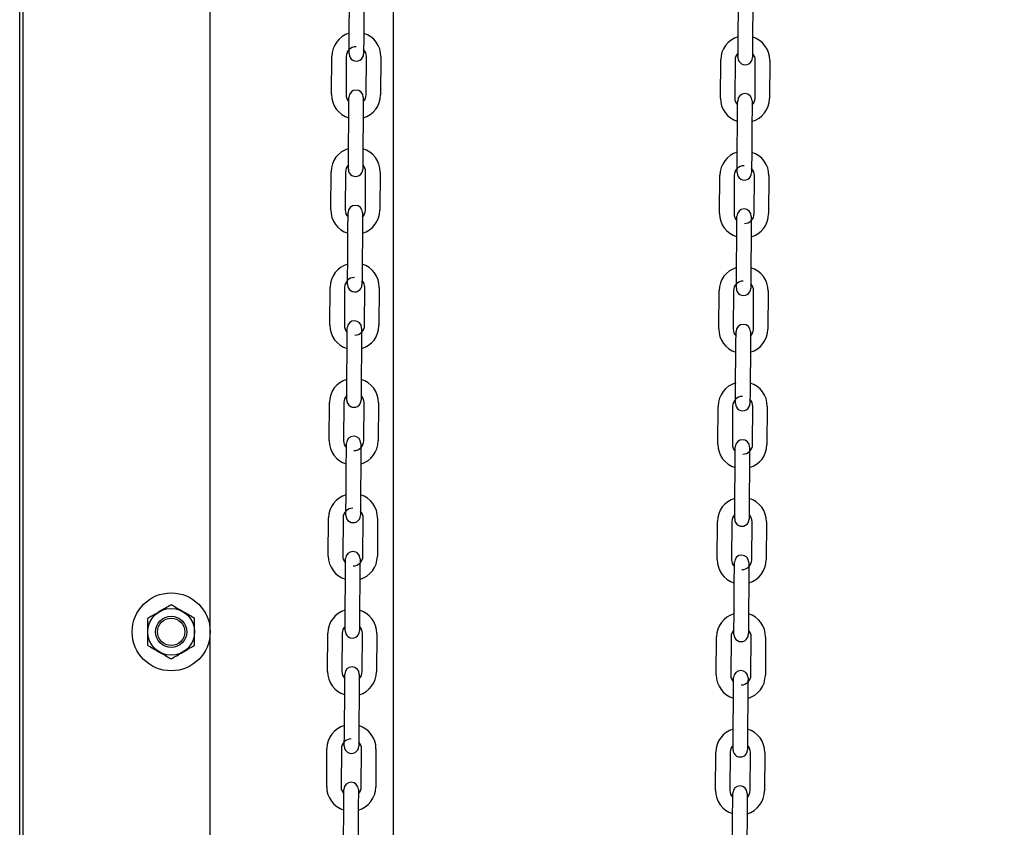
# Model space of a CAD drawing. Header units: inches. Extents: x 170 to 312, y 215 to 248.
# Tile 401 of 656: x 259.233 to 259.77, y 242.827 to 243.268. Entities that reach past the tile are written whole.
import ezdxf

# ---------------------------------------------------------------- set-up
doc = ezdxf.new("R2010")
doc.units = ezdxf.units.IN
doc.header["$LTSCALE"] = 0.25
doc.header["$MEASUREMENT"] = 0
doc.layers.add('ANNOTATIONS', color=1, linetype='Continuous')
doc.layers.add('MOTOR RH', color=7, linetype='Continuous')
doc.styles.add('ARIAL', font='arial.ttf', dxfattribs={"height": 0.09375})
doc.dimstyles.new('STANDARD$0', dxfattribs={"dimtxt": 0.09375, "dimasz": 0.09375, "dimexe": 0.03125, "dimexo": 0.046875, "dimgap": 0.09, "dimtad": 0, "dimtih": 1, "dimtoh": 1, "dimdec": 4, "dimzin": 0, "dimdsep": 46, "dimtxsty": 'ARIAL', "dimcen": 0.09, "dimadec": 0, "dimazin": 0, "dimtfac": 1, "dimtdec": 4, "dimtofl": 0, "dimtmove": 0, "dimatfit": 1, "dimfxl": 1, "dimtolj": 1, "dimtzin": 0, "dimarcsym": 0})

# ---------------------------------------------------------------- blocks, each defined once
blk = doc.blocks.new('*D53')
at = {"layer": 'ANNOTATIONS', "color": 0, "lineweight": -2, "transparency": 16777216}
for p, q in [((259.2795739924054, 244.1250466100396), (261.1255365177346, 244.1250466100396)), ((261.0942865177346, 244.0312966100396), (261.0942865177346, 242.3316655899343)), ((261.0942865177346, 240.1971744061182), (261.0942865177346, 241.8968054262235)), ((260.3637614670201, 240.1034244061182), (261.1255365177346, 240.1034244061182))]:
    blk.add_line(p, q, dxfattribs=at)
at = {"layer": 'ANNOTATIONS', "color": 0, "transparency": 16777216}
for points in [[(261.0786615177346, 244.0312966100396), (261.1099115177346, 244.0312966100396), (261.0942865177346, 244.1250466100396)], [(261.0786615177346, 240.1971744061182), (261.1099115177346, 240.1971744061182), (261.0942865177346, 240.1034244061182)]]:
    blk.add_solid(points, dxfattribs=at)
at = {"layer": 'defpoints', "color": 0, "transparency": 16777216}
for p in [(259.2326989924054, 244.1250466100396), (260.3168864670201, 240.1034244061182), (261.0942865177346, 240.1034244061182)]:
    blk.add_point(p, dxfattribs=at)
at = {"layer": 'ANNOTATIONS', "color": 0, "transparency": 16777216, "insert": (261.0942865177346, 242.1142355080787), "char_height": 0.09375, "attachment_point": 5, "style": 'ARIAL'}
blk.add_mtext('\\A1;OPENING\\PHEIGHT', dxfattribs=at)
blk = doc.blocks.new('*D54')
at = {"layer": 'ANNOTATIONS', "color": 0, "lineweight": -2, "transparency": 16777216}
for p, q in [((259.2795739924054, 244.9610302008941), (261.7805251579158, 244.9610302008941)), ((261.7492751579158, 244.8672802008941), (261.7492751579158, 242.7496573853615)), ((261.7492751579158, 240.1971744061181), (261.7492751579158, 242.3147972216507)), ((261.2841056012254, 240.1034244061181), (261.7805251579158, 240.1034244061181))]:
    blk.add_line(p, q, dxfattribs=at)
at = {"layer": 'ANNOTATIONS', "color": 0, "transparency": 16777216}
for points in [[(261.7336501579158, 244.8672802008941), (261.7649001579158, 244.8672802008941), (261.7492751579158, 244.9610302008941)], [(261.7336501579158, 240.1971744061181), (261.7649001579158, 240.1971744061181), (261.7492751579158, 240.1034244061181)]]:
    blk.add_solid(points, dxfattribs=at)
at = {"layer": 'defpoints', "color": 0, "transparency": 16777216}
for p in [(259.2326989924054, 244.9610302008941), (261.2372306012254, 240.1034244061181), (261.7492751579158, 240.1034244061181)]:
    blk.add_point(p, dxfattribs=at)
at = {"layer": 'ANNOTATIONS', "color": 0, "transparency": 16777216, "insert": (261.7492751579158, 242.532227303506), "char_height": 0.09375, "attachment_point": 5, "style": 'ARIAL'}
blk.add_mtext('\\A1;TOTAL\\PHEIGHT', dxfattribs=at)

msp = doc.modelspace()

# ---------------------------------------------------------------- linework, layer by layer
at = {"layer": 'MOTOR RH'}
for p, q in [((259.2326989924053, 240.1034244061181), (259.2326989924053, 245.6017793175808)), ((259.2345248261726, 240.1060974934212), (259.2345248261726, 244.9133880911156)), ((259.3367170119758, 240.1060974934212), (259.3367170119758, 244.9133880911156)), ((259.4367802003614, 240.1060974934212), (259.4367802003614, 244.2959772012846)), ((259.4127212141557, 243.2582626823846), (259.4128692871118, 243.2791280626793)), ((259.4207430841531, 243.2790722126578), (259.42059504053, 243.2582068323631)), ((259.6250707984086, 243.2562947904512), (259.6252188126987, 243.2771606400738)), ((259.6330926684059, 243.2771047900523), (259.6329445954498, 243.2562389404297)), ((259.4030491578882, 243.226834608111), (259.4031972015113, 243.2476999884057)), ((259.4110710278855, 243.2476441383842), (259.4109229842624, 243.2267787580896)), ((259.4219463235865, 243.2267003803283), (259.4220943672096, 243.247565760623)), ((259.4299681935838, 243.2475099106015), (259.4298201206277, 243.2266445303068)), ((259.615398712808, 243.2248667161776), (259.6155467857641, 243.2457320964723)), ((259.6234205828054, 243.2456762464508), (259.6232725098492, 243.2248108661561)), ((259.6342958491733, 243.2247324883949), (259.6344439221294, 243.2455983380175)), ((259.6423177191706, 243.245542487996), (259.6421697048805, 243.2246766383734)), ((259.4122751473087, 243.1952643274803), (259.4124231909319, 243.216129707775)), ((259.4202970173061, 243.2160738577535), (259.420148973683, 243.1952084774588)), ((259.6246247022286, 243.1932964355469), (259.6247727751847, 243.2141618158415)), ((259.6326465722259, 243.2141059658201), (259.6324984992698, 243.1932405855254)), ((259.4026030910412, 243.1638357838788), (259.4027511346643, 243.1847016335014)), ((259.4106249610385, 243.1846457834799), (259.4104768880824, 243.1637799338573)), ((259.4215002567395, 243.163702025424), (259.4216483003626, 243.1845674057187)), ((259.4295220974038, 243.1845115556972), (259.4293740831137, 243.1636461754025)), ((259.614952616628, 243.1618683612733), (259.6151006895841, 243.182733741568)), ((259.6229744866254, 243.1826778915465), (259.6228264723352, 243.1618125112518)), ((259.6338498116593, 243.1617341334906), (259.6339978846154, 243.1825995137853)), ((259.6418716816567, 243.1825436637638), (259.6417236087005, 243.1616782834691)), ((259.4118290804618, 243.132265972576), (259.4119771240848, 243.1531313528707)), ((259.4198509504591, 243.1530755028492), (259.419702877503, 243.1322101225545)), ((259.6241786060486, 243.1302980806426), (259.6243266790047, 243.1511634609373)), ((259.6322004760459, 243.1511076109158), (259.6320524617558, 243.1302422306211)), ((259.4021570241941, 243.1008374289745), (259.4023050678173, 243.1217032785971)), ((259.4101788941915, 243.1216474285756), (259.4100308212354, 243.100781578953)), ((259.4117634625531, 243.123020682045), (259.4117635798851, 243.1230375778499)), ((259.4210541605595, 243.1007036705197), (259.4212022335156, 243.1215690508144)), ((259.4290760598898, 243.1215132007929), (259.4289279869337, 243.1006478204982)), ((259.614506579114, 243.098870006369), (259.6146545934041, 243.1197353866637)), ((259.6225284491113, 243.1196795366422), (259.6223803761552, 243.0988136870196)), ((259.6334037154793, 243.0987357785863), (259.6335517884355, 243.119601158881)), ((259.6414255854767, 243.1195453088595), (259.6412775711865, 243.0986799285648)), ((259.4113830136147, 243.0692671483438), (259.4115310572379, 243.0901329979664)), ((259.4194048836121, 243.0900771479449), (259.419256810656, 243.0692112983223)), ((259.6237325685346, 243.0672997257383), (259.6238806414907, 243.088165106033)), ((259.6317544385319, 243.0881092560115), (259.6316063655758, 243.0672438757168)), ((259.4017109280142, 243.0378390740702), (259.4018590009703, 243.0587049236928)), ((259.4097328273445, 243.0586490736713), (259.4095847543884, 243.0377832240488)), ((259.4206080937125, 243.0377048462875), (259.4207561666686, 243.0585706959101)), ((259.4286299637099, 243.0585148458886), (259.4284818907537, 243.037648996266)), ((259.614060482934, 243.0358711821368), (259.6142085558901, 243.0567370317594)), ((259.6220823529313, 243.0566811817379), (259.6219343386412, 243.0358153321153)), ((259.6236669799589, 243.0580544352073), (259.6236670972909, 243.0580713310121)), ((259.6329576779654, 243.035737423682), (259.6331056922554, 243.0566028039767)), ((259.6409795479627, 243.0565469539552), (259.6408314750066, 243.0356815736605)), ((259.4109369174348, 243.0062687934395), (259.4110849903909, 243.0271346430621)), ((259.4189588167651, 243.0270787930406), (259.418810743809, 243.006212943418)), ((259.6232864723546, 243.004301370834), (259.6234345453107, 243.0251667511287)), ((259.6313083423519, 243.0251109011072), (259.6311603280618, 243.0042455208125)), ((259.4012648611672, 242.9748407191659), (259.4014129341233, 242.9957065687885)), ((259.4092867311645, 242.9956502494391), (259.4091386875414, 242.9747848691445)), ((259.4201620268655, 242.9747064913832), (259.4203100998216, 242.9955723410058)), ((259.4281839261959, 242.9955164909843), (259.4280358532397, 242.9746506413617)), ((259.61361444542, 242.9728728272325), (259.6137624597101, 242.9937386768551)), ((259.6216363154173, 242.9936828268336), (259.6214882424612, 242.972816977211)), ((259.6325115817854, 242.9727390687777), (259.6326596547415, 242.9936044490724)), ((259.6405334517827, 242.9935485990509), (259.6403853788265, 242.9726827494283)), ((259.4104908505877, 242.9432704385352), (259.4106389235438, 242.9641362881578)), ((259.4185127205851, 242.9640804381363), (259.418364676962, 242.9432145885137)), ((259.6228404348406, 242.9413025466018), (259.6229884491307, 242.9621683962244)), ((259.6308623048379, 242.9621125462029), (259.6307142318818, 242.9412466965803)), ((259.4008187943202, 242.9118423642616), (259.4009668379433, 242.9327077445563)), ((259.4088406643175, 242.9326518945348), (259.4086926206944, 242.9117865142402)), ((259.4197159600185, 242.9117081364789), (259.4198640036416, 242.9325739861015)), ((259.4277378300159, 242.93251813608), (259.4275897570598, 242.9116522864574)), ((259.61316834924, 242.9098744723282), (259.6133164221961, 242.9307403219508)), ((259.6211902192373, 242.9306844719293), (259.6210421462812, 242.9098186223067)), ((259.6320654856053, 242.9097402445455), (259.6322135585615, 242.9306060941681)), ((259.6400873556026, 242.9305502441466), (259.6399393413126, 242.909684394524)), ((259.4100447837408, 242.8802720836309), (259.4101928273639, 242.9011379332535)), ((259.4180666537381, 242.901082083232), (259.417918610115, 242.8802162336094)), ((259.6223943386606, 242.8783041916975), (259.6225424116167, 242.8991700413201)), ((259.6304162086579, 242.8991141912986), (259.6302681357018, 242.878248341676)), ((259.4003727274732, 242.8488440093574), (259.4005207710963, 242.869709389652)), ((259.4083945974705, 242.8696535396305), (259.4082465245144, 242.8487881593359)), ((259.4192698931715, 242.8487097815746), (259.4194179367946, 242.8695756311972)), ((259.4272917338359, 242.8695193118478), (259.4271437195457, 242.8486539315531)), ((259.61272225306, 242.8468761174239), (259.6128703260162, 242.8677414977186)), ((259.6207441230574, 242.8676856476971), (259.6205961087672, 242.8468202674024)), ((259.6316194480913, 242.8467418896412), (259.6317675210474, 242.8676077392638)), ((259.6396413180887, 242.8675518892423), (259.6394932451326, 242.8466860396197)), ((259.4097954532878, 242.8449997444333), (259.4098124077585, 242.847390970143)), ((259.4095987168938, 242.8172737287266), (259.4097467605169, 242.8381391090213)), ((259.4176205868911, 242.8380832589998), (259.417472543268, 242.8172178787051)), ((259.6219482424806, 242.8153058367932), (259.6220963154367, 242.8361716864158)), ((259.629970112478, 242.8361158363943), (259.6298220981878, 242.8152499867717))]:
    msp.add_line(p, q, dxfattribs=at)
at = {"layer": 'MOTOR RH', "flags": 128}
for points in [[(259.4126555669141, 243.2490108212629), (259.4126568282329, 243.2491886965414), (259.4126605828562, 243.2497152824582), (259.412666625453, 243.2505699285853), (259.4126748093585, 243.2517207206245), (259.4126847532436, 243.2531226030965), (259.4126961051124, 243.2547220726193), (259.4127084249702, 243.2564576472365), (259.4127212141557, 243.2582626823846)], [(259.42059504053, 243.2582068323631), (259.4205822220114, 243.256401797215), (259.4205699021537, 243.2546662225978), (259.4205585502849, 243.253066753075), (259.4205486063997, 243.2516648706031), (259.4205404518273, 243.2505140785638)], [(259.6250161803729, 243.2486025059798), (259.6250243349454, 243.2497528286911), (259.6250343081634, 243.2511547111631), (259.6250456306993, 243.2527541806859), (259.625057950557, 243.2544897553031), (259.6250707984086, 243.2562947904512)], [(259.6329445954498, 243.2562389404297), (259.6329318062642, 243.2544339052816), (259.6329194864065, 243.2526983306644), (259.6329081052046, 243.2510988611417), (259.6328981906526, 243.2496969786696), (259.632889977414, 243.2485466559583)], [(259.4205464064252, 243.2513532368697), (259.4205404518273, 243.2505140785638), (259.4205343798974, 243.2496594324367), (259.4205306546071, 243.2491328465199), (259.4205296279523, 243.2489892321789)], [(259.6250051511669, 243.2470494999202), (259.6250063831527, 243.247220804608), (259.625010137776, 243.2477473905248), (259.6250161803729, 243.2486025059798), (259.6250221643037, 243.2494411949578)], [(259.632895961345, 243.2493853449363), (259.632889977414, 243.2485466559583), (259.6328839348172, 243.2476915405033), (259.6328801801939, 243.2471649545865), (259.6328791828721, 243.2470213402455)], [(259.4145534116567, 243.2456152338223), (259.4150600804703, 243.245356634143), (259.416564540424, 243.2450459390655)], [(259.4205306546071, 243.2491328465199), (259.4205293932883, 243.2489549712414)], [(259.6250051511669, 243.2470429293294), (259.6250063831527, 243.247220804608)], [(259.6328801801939, 243.2471649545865), (259.6328789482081, 243.246987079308)], [(259.4124231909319, 243.216129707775), (259.4124360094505, 243.217934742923), (259.4124483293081, 243.2196703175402), (259.412459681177, 243.221269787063), (259.4124696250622, 243.222671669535), (259.4124777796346, 243.2238224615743)], [(259.4124718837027, 243.222990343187), (259.4124777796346, 243.2238224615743), (259.4124838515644, 243.2246771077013), (259.4124875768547, 243.2252036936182), (259.4124888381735, 243.2253815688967)], [(259.4203516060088, 243.2237666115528), (259.4203434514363, 243.2226158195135), (259.4203335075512, 243.2212139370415), (259.4203221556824, 243.2196144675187), (259.4203098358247, 243.2178788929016), (259.4202970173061, 243.2160738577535)], [(259.4203626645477, 243.2253257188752), (259.420361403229, 243.2251478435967), (259.4203576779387, 243.2246212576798), (259.4203516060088, 243.2237666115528), (259.4203457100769, 243.2229363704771)], [(259.6248214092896, 243.2210224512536), (259.6248273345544, 243.2218545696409), (259.6248334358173, 243.2227096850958), (259.6248371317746, 243.2232358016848), (259.6248383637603, 243.2234056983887)], [(259.6248371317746, 243.2232358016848), (259.6248384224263, 243.2234136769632)], [(259.6327122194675, 243.2233578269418), (259.6327109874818, 243.2231799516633), (259.6327072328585, 243.2226538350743), (259.6327011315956, 243.2217987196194), (259.6326952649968, 243.2209684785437)], [(259.6247727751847, 243.2141618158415), (259.6247855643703, 243.2159668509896), (259.624797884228, 243.2177024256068), (259.6248092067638, 243.2193018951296), (259.624819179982, 243.2207037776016), (259.6248273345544, 243.2218545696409)], [(259.6327011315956, 243.2217987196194), (259.6326929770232, 243.2206479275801), (259.6326830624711, 243.2192460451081), (259.6326716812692, 243.2176465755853), (259.6326593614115, 243.2159110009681), (259.6326465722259, 243.2141059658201)], [(259.412220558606, 243.187571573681), (259.4122287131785, 243.1887223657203), (259.4122386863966, 243.1901242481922), (259.4122500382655, 243.191723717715), (259.4122623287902, 243.1934592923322), (259.4122751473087, 243.1952643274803)], [(259.420148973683, 243.1952084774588), (259.4201361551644, 243.1934034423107), (259.4201238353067, 243.1916678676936), (259.4201124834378, 243.1900683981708), (259.4201025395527, 243.1886665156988), (259.4200943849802, 243.1875157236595)], [(259.6245590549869, 243.1840445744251), (259.6245602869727, 243.1842224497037), (259.624564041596, 243.1847490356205), (259.6245701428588, 243.1856036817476), (259.6245782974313, 243.1867544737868), (259.6245882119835, 243.1881563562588), (259.6245995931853, 243.1897558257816), (259.6246119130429, 243.1914914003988), (259.6246247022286, 243.1932964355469)], [(259.6324984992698, 243.1932405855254), (259.6324857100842, 243.1914355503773), (259.6324733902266, 243.1896999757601), (259.6324620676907, 243.1881005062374), (259.6324520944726, 243.1866986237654), (259.6324439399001, 243.1855478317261)], [(259.4122095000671, 243.1860124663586), (259.4122107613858, 243.1861903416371), (259.4122144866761, 243.1867169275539), (259.412220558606, 243.187571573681), (259.4122265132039, 243.1884107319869)], [(259.4200845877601, 243.1861344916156), (259.4200833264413, 243.1859566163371)], [(259.4201003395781, 243.1883548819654), (259.4200943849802, 243.1875157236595), (259.4200883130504, 243.1866610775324), (259.4200845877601, 243.1861344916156), (259.4200835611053, 243.1859908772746)], [(259.632449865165, 243.186386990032), (259.6324439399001, 243.1855478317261), (259.6324378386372, 243.184693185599), (259.6324341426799, 243.1841665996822), (259.6324330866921, 243.1840229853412)], [(259.4141073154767, 243.182616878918), (259.4146140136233, 243.1823578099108), (259.4161184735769, 243.1820475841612)], [(259.6324341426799, 243.1841665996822), (259.6324328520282, 243.1839887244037)], [(259.4119771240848, 243.1531313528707), (259.4119899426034, 243.1549363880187), (259.4120022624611, 243.1566719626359), (259.41201361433, 243.1582714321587), (259.4120235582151, 243.1596733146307), (259.4120317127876, 243.16082410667)], [(259.4120258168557, 243.1599919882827), (259.4120317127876, 243.16082410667), (259.4120377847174, 243.161678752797), (259.4120415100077, 243.1622053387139), (259.4120427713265, 243.1623832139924)], [(259.4199055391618, 243.1607682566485), (259.4198973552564, 243.1596174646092), (259.4198874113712, 243.1582155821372), (259.4198760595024, 243.1566161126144), (259.4198637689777, 243.1548805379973), (259.4198509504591, 243.1530755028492)], [(259.4199165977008, 243.1623273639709), (259.419915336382, 243.1621494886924), (259.4199116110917, 243.1616229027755), (259.4199055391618, 243.1607682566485), (259.4198996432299, 243.1599380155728)], [(259.6243266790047, 243.1511634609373), (259.6243394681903, 243.1529684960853), (259.624351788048, 243.1547040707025), (259.6243631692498, 243.1563035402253), (259.624373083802, 243.1577054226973), (259.6243812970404, 243.1588562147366)], [(259.6243753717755, 243.1580240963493), (259.6243812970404, 243.1588562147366), (259.6243873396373, 243.1597113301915), (259.6243910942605, 243.1602374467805), (259.6243923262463, 243.160415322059)], [(259.6322661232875, 243.1603594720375), (259.6322648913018, 243.160181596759), (259.6322611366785, 243.1596550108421), (259.6322550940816, 243.1588003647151), (259.6322469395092, 243.1576495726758), (259.632236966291, 243.1562476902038), (259.6322256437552, 243.154648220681), (259.6322133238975, 243.1529126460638), (259.6322004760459, 243.1511076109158)], [(259.4117634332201, 243.1230141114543), (259.4117646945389, 243.1231919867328), (259.4117684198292, 243.1237181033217), (259.411774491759, 243.1245732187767), (259.4117826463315, 243.125724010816), (259.4117925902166, 243.1271258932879), (259.4118039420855, 243.1287253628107), (259.4118162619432, 243.1304609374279), (259.4118290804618, 243.132265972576)], [(259.419702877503, 243.1322101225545), (259.4196900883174, 243.1304050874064), (259.4196777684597, 243.1286695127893), (259.4196664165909, 243.1270700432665), (259.4196564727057, 243.1256681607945), (259.4196483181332, 243.1245173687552)], [(259.6241129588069, 243.1210462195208), (259.6241142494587, 243.1212240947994), (259.624118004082, 243.1217506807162), (259.6241240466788, 243.1226053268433), (259.6241322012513, 243.1237561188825), (259.6241421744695, 243.1251580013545), (259.6241534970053, 243.1267574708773), (259.624165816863, 243.1284930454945), (259.6241786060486, 243.1302980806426)], [(259.6320524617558, 243.1302422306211), (259.6320396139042, 243.128437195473), (259.6320273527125, 243.1267016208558), (259.6320159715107, 243.1251021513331), (259.6320059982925, 243.1237002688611), (259.6319978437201, 243.1225494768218)], [(259.4196384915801, 243.1231361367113), (259.4196372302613, 243.1229582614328)], [(259.4196542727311, 243.1253565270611), (259.4196483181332, 243.1245173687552), (259.4196422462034, 243.1236622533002), (259.4196384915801, 243.1231361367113), (259.4196374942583, 243.1229925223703)], [(259.6320038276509, 243.1233886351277), (259.6319978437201, 243.1225494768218), (259.6319918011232, 243.1216948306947), (259.6319880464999, 243.1211682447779), (259.6319868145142, 243.1209903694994)], [(259.4136612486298, 243.1196185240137), (259.4141679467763, 243.1193594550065), (259.41567240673, 243.1190492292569)], [(259.4115797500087, 243.0969936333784), (259.4115856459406, 243.0978257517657), (259.4115917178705, 243.0986803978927), (259.4115954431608, 243.0992069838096), (259.4115966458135, 243.0993768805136)], [(259.4115954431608, 243.0992069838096), (259.4115967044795, 243.0993848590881)], [(259.4194705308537, 243.0993290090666), (259.4194692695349, 243.0991511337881), (259.4194655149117, 243.0986245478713), (259.4194594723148, 243.0977694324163), (259.4194512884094, 243.0966191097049), (259.4194413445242, 243.0952172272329), (259.4194299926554, 243.0936177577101), (259.4194176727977, 243.091882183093), (259.4194048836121, 243.0900771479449)], [(259.4115310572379, 243.0901329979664), (259.4115438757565, 243.0919380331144), (259.4115561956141, 243.0936736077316), (259.41156751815, 243.0952730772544), (259.4115774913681, 243.0966749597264), (259.4115856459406, 243.0978257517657)], [(259.6238806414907, 243.088165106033), (259.6238934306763, 243.089970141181), (259.6239057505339, 243.0917057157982), (259.6239170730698, 243.093305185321), (259.6239270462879, 243.094707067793), (259.6239352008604, 243.0958578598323)], [(259.6239292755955, 243.095025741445), (259.6239352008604, 243.0958578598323), (259.6239412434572, 243.0967125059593), (259.6239449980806, 243.0972390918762), (259.6239462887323, 243.0974169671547)], [(259.6318089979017, 243.0958020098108), (259.6318008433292, 243.0946512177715), (259.631790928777, 243.0932493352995), (259.6317795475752, 243.0916498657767), (259.6317672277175, 243.0899142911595), (259.6317544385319, 243.0881092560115)], [(259.6318200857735, 243.0973611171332), (259.6318187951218, 243.0971832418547), (259.6318150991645, 243.0966566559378), (259.6318089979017, 243.0958020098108), (259.6318031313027, 243.0949717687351)], [(259.411328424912, 243.0615748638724), (259.4113365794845, 243.0627251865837), (259.4113465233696, 243.0641275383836), (259.4113578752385, 243.0657270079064), (259.4113701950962, 243.0674625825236), (259.4113830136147, 243.0692671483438)], [(259.419256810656, 243.0692112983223), (259.4192440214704, 243.0674067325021), (259.4192317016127, 243.065671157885), (259.4192203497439, 243.0640716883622), (259.4192104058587, 243.0626693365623), (259.4192022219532, 243.0615190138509)], [(259.623666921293, 243.0580478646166), (259.6236681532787, 243.0582257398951), (259.623671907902, 243.0587523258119), (259.6236779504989, 243.059606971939), (259.6236861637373, 243.0607577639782), (259.6236960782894, 243.0621596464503), (259.6237074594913, 243.063759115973), (259.623719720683, 243.0654946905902), (259.6237325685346, 243.0672997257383)], [(259.6316063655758, 243.0672438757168), (259.6315935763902, 243.0654388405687), (259.6315812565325, 243.0637032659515), (259.6315698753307, 243.0621037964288), (259.6315599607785, 243.0607019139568), (259.6315518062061, 243.0595511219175)], [(259.4113173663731, 243.06001575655), (259.4113186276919, 243.0601936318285), (259.4113223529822, 243.0607197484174), (259.411328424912, 243.0615748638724), (259.4113343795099, 243.0624140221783)], [(259.4192081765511, 243.0623581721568), (259.4192022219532, 243.0615190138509), (259.4191961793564, 243.0606638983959), (259.4191924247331, 243.0601373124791), (259.4191911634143, 243.0599599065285)], [(259.4132151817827, 243.0566196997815), (259.4137218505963, 243.0563611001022), (259.415226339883, 243.0560508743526)], [(259.6315420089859, 243.0581698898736), (259.6315407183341, 243.0579920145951)], [(259.6315577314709, 243.0603902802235), (259.6315518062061, 243.0595511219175), (259.6315457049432, 243.0586960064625), (259.6315420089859, 243.0581698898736), (259.6315409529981, 243.0580262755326)], [(259.4110849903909, 243.0271346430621), (259.4110977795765, 243.0289396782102), (259.4111100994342, 243.0306752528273), (259.411121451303, 243.0322747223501), (259.4111313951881, 243.0336766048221), (259.4111395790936, 243.0348269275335)], [(259.4111336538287, 243.0339948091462), (259.4111395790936, 243.0348269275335), (259.4111456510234, 243.0356820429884), (259.4111493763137, 243.0362086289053), (259.4111505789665, 243.0363785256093)], [(259.4111493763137, 243.0362086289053), (259.4111506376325, 243.0363865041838)], [(259.4190244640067, 243.0363306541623), (259.419023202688, 243.0361527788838), (259.4190194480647, 243.035626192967), (259.4190133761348, 243.034771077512), (259.4190052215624, 243.0336207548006), (259.4189952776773, 243.0322188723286), (259.4189839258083, 243.0306194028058), (259.4189716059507, 243.0288838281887), (259.4189588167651, 243.0270787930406)], [(259.6234832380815, 243.0320273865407), (259.6234891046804, 243.032859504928), (259.6234952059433, 243.033714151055), (259.6234989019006, 243.0342407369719), (259.6235001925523, 243.0344186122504)], [(259.6313739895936, 243.0343627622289), (259.6313727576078, 243.0341848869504), (259.6313690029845, 243.0336583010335), (259.6313629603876, 243.0328036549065), (259.6313548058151, 243.0316528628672), (259.6313448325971, 243.0302509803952), (259.6313334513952, 243.0286515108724), (259.6313211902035, 243.0269159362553), (259.6313083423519, 243.0251109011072)], [(259.6234345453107, 243.0251667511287), (259.6234473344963, 243.0269717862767), (259.623459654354, 243.0287073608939), (259.6234710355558, 243.0303068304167), (259.6234809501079, 243.0317087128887), (259.6234891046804, 243.032859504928)], [(259.4108712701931, 242.9970174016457), (259.4108725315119, 242.9971948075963), (259.4108762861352, 242.9977213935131), (259.410882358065, 242.9985765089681), (259.4108905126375, 242.9997268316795), (259.4109004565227, 243.0011291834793), (259.4109118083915, 243.0027286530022), (259.4109241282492, 243.0044642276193), (259.4109369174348, 243.0062687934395)], [(259.418810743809, 243.006212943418), (259.4187979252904, 243.0044083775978), (259.4187856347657, 243.0026728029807), (259.4187742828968, 243.00107286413), (259.4187643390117, 242.999670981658), (259.4187561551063, 242.9985206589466)], [(259.6232319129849, 242.9966086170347), (259.6232400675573, 242.997759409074), (259.6232500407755, 242.999161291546), (259.6232613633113, 243.0007607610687), (259.623273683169, 243.0024963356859), (259.6232864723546, 243.004301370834)], [(259.6311603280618, 243.0042455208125), (259.6311474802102, 243.0024404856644), (259.6311351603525, 243.0007049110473), (259.6311238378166, 242.9991054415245), (259.6311138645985, 242.9977035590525), (259.6311057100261, 242.9965527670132)], [(259.4187621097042, 242.9993593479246), (259.4187561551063, 242.9985206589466), (259.4187500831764, 242.9976655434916), (259.4187463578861, 242.9971389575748), (259.4187450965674, 242.9969615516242)], [(259.623220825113, 242.9950495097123), (259.6232221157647, 242.9952273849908), (259.623225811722, 242.9957535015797), (259.6232319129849, 242.9966086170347), (259.6232378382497, 242.9974477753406)], [(259.6311116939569, 242.9973919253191), (259.6311057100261, 242.9965527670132), (259.6310996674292, 242.9956976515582), (259.6310959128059, 242.9951715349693), (259.6310949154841, 242.9950279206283)], [(259.4127691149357, 242.9936213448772), (259.4132757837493, 242.9933627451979), (259.414780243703, 242.9930525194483)], [(259.6310959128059, 242.9951715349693), (259.6310946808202, 242.9949936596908)], [(259.4106389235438, 242.9641362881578), (259.4106517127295, 242.9659408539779), (259.4106640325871, 242.9676764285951), (259.410675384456, 242.9692763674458), (259.4106853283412, 242.9706782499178), (259.4106935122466, 242.9718285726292)], [(259.4106875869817, 242.9709964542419), (259.4106935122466, 242.9718285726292), (259.4106995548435, 242.9726836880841), (259.4107033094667, 242.973210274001), (259.4107045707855, 242.9733876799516)], [(259.4185783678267, 242.9733318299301), (259.418577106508, 242.9731544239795), (259.4185733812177, 242.9726278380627), (259.4185673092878, 242.9717727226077), (259.4185591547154, 242.9706223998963), (259.4185492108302, 242.9692200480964), (259.4185378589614, 242.9676205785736), (259.4185255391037, 242.9658850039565), (259.4185127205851, 242.9640804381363)], [(259.6229884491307, 242.9621683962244), (259.6230012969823, 242.9639734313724), (259.62301361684, 242.9657090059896), (259.6230249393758, 242.9673084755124), (259.623034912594, 242.9687103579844), (259.6230430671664, 242.9698606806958)], [(259.6230371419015, 242.9690285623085), (259.6230430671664, 242.9698606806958), (259.6230491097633, 242.9707157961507), (259.6230528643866, 242.9712423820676), (259.6230540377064, 242.9714122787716)], [(259.6230528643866, 242.9712423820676), (259.6230540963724, 242.9714202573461)], [(259.6309279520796, 242.9713644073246), (259.6309266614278, 242.9711865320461), (259.6309229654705, 242.9706599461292), (259.6309168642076, 242.9698048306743), (259.6309087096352, 242.9686545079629), (259.6308987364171, 242.9672526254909), (259.6308874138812, 242.9656531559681), (259.6308750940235, 242.963917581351), (259.6308623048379, 242.9621125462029)], [(259.4104252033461, 242.9340185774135), (259.4104264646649, 242.934196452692), (259.4104302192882, 242.9347230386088), (259.410436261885, 242.9355781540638), (259.4104444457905, 242.9367284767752), (259.4104543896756, 242.9381303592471), (259.4104657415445, 242.9397298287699), (259.4104780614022, 242.9414654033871), (259.4104908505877, 242.9432704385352)], [(259.418364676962, 242.9432145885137), (259.4183518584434, 242.9414095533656), (259.4183395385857, 242.9396739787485), (259.4183282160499, 242.9380745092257), (259.4183182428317, 242.9366726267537), (259.4183100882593, 242.9355223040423)], [(259.6227858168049, 242.9336102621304), (259.6227939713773, 242.9347605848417), (259.6228039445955, 242.9361629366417), (259.6228152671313, 242.9377624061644), (259.622827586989, 242.9394979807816), (259.6228404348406, 242.9413025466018)], [(259.6307142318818, 242.9412466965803), (259.6307014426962, 242.9394421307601), (259.6306891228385, 242.937706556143), (259.6306777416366, 242.9361070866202), (259.6306678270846, 242.9347047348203), (259.6306596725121, 242.9335544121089)], [(259.4183160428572, 242.9363609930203), (259.4183100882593, 242.9355223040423), (259.4183040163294, 242.9346671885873), (259.4183002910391, 242.9341406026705), (259.4182990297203, 242.933962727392)], [(259.6227747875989, 242.9320577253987), (259.6227760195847, 242.9322285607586), (259.622779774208, 242.9327551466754), (259.6227858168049, 242.9336102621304), (259.6227918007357, 242.9344494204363)], [(259.6227747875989, 242.932051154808), (259.6227760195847, 242.9322285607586)], [(259.6306498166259, 242.9321727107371), (259.6306485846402, 242.9319953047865)], [(259.630665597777, 242.9343935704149), (259.6306596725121, 242.9335544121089), (259.6306535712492, 242.9326992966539), (259.6306498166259, 242.9321727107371), (259.6306488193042, 242.932029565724)], [(259.4123230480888, 242.9306229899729), (259.4128297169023, 242.9303643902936), (259.414334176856, 242.930054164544)], [(259.4101928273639, 242.9011379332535), (259.4102056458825, 242.9029424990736), (259.4102179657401, 242.9046780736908), (259.410229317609, 242.9062775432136), (259.4102392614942, 242.9076798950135), (259.4102474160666, 242.9088302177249)], [(259.4102415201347, 242.9079980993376), (259.4102474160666, 242.9088302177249), (259.4102534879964, 242.9096853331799), (259.4102572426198, 242.9102119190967), (259.4102584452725, 242.9103818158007)], [(259.4102572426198, 242.9102119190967), (259.4102585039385, 242.9103893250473)], [(259.4181212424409, 242.9087743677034), (259.4181130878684, 242.907624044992), (259.4181031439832, 242.9062216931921), (259.4180917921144, 242.9046222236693), (259.4180794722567, 242.9028866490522), (259.4180666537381, 242.901082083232)], [(259.4181323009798, 242.9103334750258), (259.418131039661, 242.9101555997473), (259.4181273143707, 242.9096294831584), (259.4181212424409, 242.9087743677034), (259.4181153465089, 242.9079441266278)], [(259.6225424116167, 242.8991700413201), (259.6225552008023, 242.9009750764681), (259.62256752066, 242.9027106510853), (259.6225788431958, 242.9043101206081), (259.622588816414, 242.9057120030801), (259.6225969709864, 242.9068623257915)], [(259.6225911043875, 242.9060302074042), (259.6225969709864, 242.9068623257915), (259.6226030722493, 242.9077174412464), (259.6226067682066, 242.9082440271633), (259.6226080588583, 242.9084219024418)], [(259.6304818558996, 242.9083655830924), (259.6304806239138, 242.9081881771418), (259.6304768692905, 242.907661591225), (259.6304708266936, 242.90680647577), (259.6304626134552, 242.9056561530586), (259.6304526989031, 242.9042542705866), (259.6304413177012, 242.9026543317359), (259.6304289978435, 242.9009187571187), (259.6304162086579, 242.8991141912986)], [(259.4099791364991, 242.8710202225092), (259.4099803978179, 242.8711980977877), (259.4099841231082, 242.8717246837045), (259.4099901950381, 242.8725797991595), (259.4099983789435, 242.8737301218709), (259.4100083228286, 242.8751320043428), (259.4100196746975, 242.8767314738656), (259.4100319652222, 242.8784670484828), (259.4100447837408, 242.8802720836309)], [(259.417918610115, 242.8802162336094), (259.4179057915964, 242.8784111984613), (259.4178934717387, 242.8766756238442), (259.4178821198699, 242.8750761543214), (259.4178721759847, 242.8736742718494), (259.4178640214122, 242.8725234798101)], [(259.6223397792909, 242.8706119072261), (259.6223479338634, 242.8717622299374), (259.6223578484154, 242.8731641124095), (259.6223692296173, 242.8747640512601), (259.622381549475, 242.8764996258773), (259.6223943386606, 242.8783041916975)], [(259.6302681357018, 242.878248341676), (259.6302553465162, 242.8764433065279), (259.6302430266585, 242.8747077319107), (259.6302317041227, 242.873108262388), (259.6302217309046, 242.871706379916), (259.6302135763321, 242.8705560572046)], [(259.4178699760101, 242.873362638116), (259.4178640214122, 242.8725234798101), (259.4178579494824, 242.871668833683), (259.4178542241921, 242.8711422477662), (259.4178529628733, 242.8709643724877)], [(259.4118769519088, 242.8676246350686), (259.4123836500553, 242.8673660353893), (259.413888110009, 242.8670553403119)], [(259.6223286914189, 242.8690527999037), (259.6223299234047, 242.8692302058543)], [(259.6223287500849, 242.8690593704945), (259.6223299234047, 242.8692302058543), (259.622333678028, 242.8697567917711), (259.6223397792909, 242.8706119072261), (259.6223457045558, 242.8714505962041)], [(259.6302037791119, 242.8691743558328), (259.6302024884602, 242.8689964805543)], [(259.630219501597, 242.8713947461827), (259.6302135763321, 242.8705560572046), (259.6302075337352, 242.8697009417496), (259.6302037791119, 242.8691743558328), (259.6302027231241, 242.8690307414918)], [(259.4097467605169, 242.8381391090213), (259.4097595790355, 242.8399441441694), (259.4097718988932, 242.8416797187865), (259.409783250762, 242.8432791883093), (259.4097931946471, 242.8446810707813), (259.4098013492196, 242.8458318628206), (259.4098074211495, 242.8466869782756), (259.4098111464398, 242.8472130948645), (259.4098124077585, 242.847390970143)], [(259.4176862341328, 242.8473351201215), (259.417684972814, 242.847157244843), (259.4176812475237, 242.8466311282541), (259.4176751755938, 242.8457760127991), (259.4176692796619, 242.8449457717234)], [(259.4176751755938, 242.8457760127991), (259.4176670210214, 242.8446252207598), (259.4176570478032, 242.8432233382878), (259.4176456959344, 242.841623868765), (259.4176334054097, 242.8398882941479), (259.4176205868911, 242.8380832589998)], [(259.6220963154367, 242.8361716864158), (259.6221091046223, 242.8379762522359), (259.62212142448, 242.8397118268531), (259.6221328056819, 242.8413112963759), (259.622142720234, 242.8427136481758), (259.6221509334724, 242.8438639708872)], [(259.6221450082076, 242.8430318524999), (259.6221509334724, 242.8438639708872), (259.6221569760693, 242.8447190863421), (259.6221607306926, 242.845245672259), (259.6221619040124, 242.845415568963)], [(259.6221607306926, 242.845245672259), (259.6221619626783, 242.8454230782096)], [(259.6300247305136, 242.8438081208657), (259.6300165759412, 242.8426577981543), (259.630006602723, 242.8412554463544), (259.6299952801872, 242.8396559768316), (259.6299829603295, 242.8379204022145), (259.629970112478, 242.8361158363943)], [(259.6300358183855, 242.8453672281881), (259.6300345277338, 242.8451898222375), (259.6300307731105, 242.8446632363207), (259.6300247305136, 242.8438081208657), (259.6300188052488, 242.8429778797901)]]:
    msp.add_lwpolyline(points, dxfattribs=at)
at = {"layer": 'MOTOR RH'}
for centre, radius in [((259.3154269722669, 242.9334145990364), 0.0212900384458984), ((259.3154269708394, 242.933414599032), 0.0127740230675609), ((259.3154269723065, 242.9334145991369), 0.008516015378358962), ((259.3154269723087, 242.9334145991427), 0.007502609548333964)]:
    msp.add_circle(centre, radius, dxfattribs=at)
for centre, radius, start, end in [((259.4163858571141, 243.2476064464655), 0.01318897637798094, 106.067562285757, 179.5934504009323), ((259.4167795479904, 243.2476036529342), 0.01318897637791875, 359.5934504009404, 73.1193385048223), ((259.6287354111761, 243.2456386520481), 0.01318897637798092, 106.0675622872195, 179.5934504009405), ((259.6291291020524, 243.2456358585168), 0.01318897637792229, 359.5934504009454, 73.11933850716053), ((259.4163858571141, 243.2476064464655), 0.005314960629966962, 89.59345040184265, 179.5934504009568), ((259.4167795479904, 243.2476036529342), 0.005314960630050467, 359.5934504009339, 44.86799956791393), ((259.6287354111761, 243.2456386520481), 0.005314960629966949, 134.3175219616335, 179.5934504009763), ((259.6291291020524, 243.2456358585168), 0.005314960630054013, 359.5934504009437, 44.86853724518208), ((259.4165924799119, 243.2489829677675), 0.003937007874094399, 179.5934504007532, 359.5934688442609), ((259.6289420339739, 243.2470151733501), 0.003937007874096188, 179.5934504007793, 359.5934688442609), ((259.4164257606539, 243.225353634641), 0.003937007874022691, 359.5934504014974, 179.5934313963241), ((259.4162377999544, 243.2267408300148), 0.01318897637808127, 179.5934504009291, 253.1236354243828), ((259.4162377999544, 243.2267408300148), 0.005314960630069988, 179.5934504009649, 224.8829269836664), ((259.4166314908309, 243.2267380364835), 0.01318897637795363, 286.0718592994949, 359.5934504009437), ((259.4166314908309, 243.2267380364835), 0.005314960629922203, 314.3337119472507, 359.5934504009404), ((259.6285873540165, 243.2247730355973), 0.01318897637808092, 179.5934504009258, 253.1236354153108), ((259.6285873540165, 243.2247730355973), 0.005314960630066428, 179.5934504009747, 224.8829269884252), ((259.6287753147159, 243.2233858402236), 0.003937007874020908, 359.5934504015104, 179.5934313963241), ((259.628981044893, 243.224770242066), 0.01318897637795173, 286.0718592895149, 359.5934504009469), ((259.628981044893, 243.224770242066), 0.005314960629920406, 314.333313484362, 359.5934504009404), ((259.4159397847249, 243.1846080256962), 0.01318897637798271, 106.0675622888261, 179.5934504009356), ((259.4163334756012, 243.1846052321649), 0.01318897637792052, 359.5934504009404, 73.11933850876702), ((259.6282893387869, 243.1826402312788), 0.01318897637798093, 106.067562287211, 179.5934504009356), ((259.6286830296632, 243.1826374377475), 0.01318897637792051, 359.5934504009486, 73.11933850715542), ((259.4159397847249, 243.1846080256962), 0.005314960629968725, 134.3175504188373, 179.5934504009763), ((259.4161464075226, 243.1859845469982), 0.003937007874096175, 179.5934504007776, 359.5934688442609), ((259.4163334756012, 243.1846052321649), 0.005314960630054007, 359.5934504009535, 44.86751242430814), ((259.6282893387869, 243.1826402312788), 0.005314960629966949, 89.59345040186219, 179.5934504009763), ((259.6286830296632, 243.1826374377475), 0.005314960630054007, 359.5934504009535, 44.86752042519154), ((259.6284959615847, 243.1840167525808), 0.0039370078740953, 179.5934504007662, 359.5934688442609), ((259.4157917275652, 243.1637424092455), 0.01318897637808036, 179.5934504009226, 253.1236354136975), ((259.4157917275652, 243.1637424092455), 0.005314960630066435, 179.5934504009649, 224.8835519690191), ((259.4159796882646, 243.1623552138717), 0.003937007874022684, 359.5934504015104, 179.5934313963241), ((259.4161854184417, 243.1637396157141), 0.01318897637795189, 286.0718592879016, 359.5934504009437), ((259.4161854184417, 243.1637396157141), 0.00531496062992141, 314.3330245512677, 359.5934504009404), ((259.6283292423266, 243.1603874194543), 0.003937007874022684, 359.5934504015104, 179.5934313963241), ((259.6281412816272, 243.1617746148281), 0.01318897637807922, 179.5934504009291, 253.1236354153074), ((259.6281412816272, 243.1617746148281), 0.005314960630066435, 179.5934504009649, 224.8832155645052), ((259.6285349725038, 243.1617718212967), 0.005314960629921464, 269.5934503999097, 359.5934504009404), ((259.6285349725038, 243.1617718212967), 0.01318897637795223, 286.0718592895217, 359.5934504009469), ((259.4154937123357, 243.1216096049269), 0.01318897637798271, 106.0675622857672, 179.5934504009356), ((259.415887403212, 243.1216068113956), 0.01318897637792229, 359.5934504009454, 73.11933850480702), ((259.6278432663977, 243.1196418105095), 0.01318897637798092, 106.067562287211, 179.5934504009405), ((259.628236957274, 243.1196390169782), 0.01318897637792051, 359.5934504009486, 73.11933850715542), ((259.4154937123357, 243.1216096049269), 0.005314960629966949, 89.59345040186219, 179.5934504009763), ((259.4157003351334, 243.1229861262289), 0.003937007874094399, 179.5934504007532, 359.5934688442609), ((259.415887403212, 243.1216068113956), 0.005314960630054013, 359.5934504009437, 44.86853724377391), ((259.6278432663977, 243.1196418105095), 0.005314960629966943, 89.59345040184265, 179.5934504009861), ((259.6280498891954, 243.1210183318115), 0.003937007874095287, 179.5934504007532, 359.5934688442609), ((259.628236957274, 243.1196390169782), 0.005314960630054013, 359.5934504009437, 44.86853724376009), ((259.415345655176, 243.1007439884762), 0.01318897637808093, 179.5934504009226, 253.1236354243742), ((259.415345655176, 243.1007439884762), 0.005314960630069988, 179.5934504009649, 224.8829269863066), ((259.4155336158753, 243.0993567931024), 0.003937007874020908, 359.5934504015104, 179.5934313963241), ((259.4157393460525, 243.1007411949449), 0.005314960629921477, 269.5934503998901, 359.5934504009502), ((259.4157393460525, 243.1007411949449), 0.01318897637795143, 286.0718592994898, 359.5934504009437), ((259.627695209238, 243.0987761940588), 0.01318897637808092, 179.5934504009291, 253.1236354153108), ((259.627695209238, 243.0987761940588), 0.005314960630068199, 179.5934504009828, 224.8829269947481), ((259.6278831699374, 243.097388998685), 0.003937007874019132, 359.5934504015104, 179.5934313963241), ((259.6280889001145, 243.0987734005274), 0.01318897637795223, 286.0718592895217, 359.5934504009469), ((259.6280889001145, 243.0987734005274), 0.005314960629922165, 314.3333926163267, 359.59345040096), ((259.4150476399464, 243.0586111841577), 0.01318897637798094, 106.0675622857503, 179.5934504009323), ((259.4154413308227, 243.0586083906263), 0.01318897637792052, 359.5934504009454, 73.1193385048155), ((259.6273971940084, 243.0566433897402), 0.0131889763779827, 106.0675622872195, 179.5934504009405), ((259.6277908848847, 243.0566405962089), 0.01318897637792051, 359.5934504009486, 73.11933850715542), ((259.4150476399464, 243.0586111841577), 0.005314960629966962, 134.3177945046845, 179.5934504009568), ((259.4154413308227, 243.0586083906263), 0.005314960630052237, 359.5934504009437, 44.8678323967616), ((259.6273971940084, 243.0566433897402), 0.005314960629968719, 89.59345040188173, 179.5934504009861), ((259.4152542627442, 243.0599877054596), 0.0039370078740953, 179.5934504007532, 359.5934688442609), ((259.6276038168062, 243.0580199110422), 0.003937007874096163, 179.5934504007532, 359.5934688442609), ((259.6277908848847, 243.0566405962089), 0.005314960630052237, 359.5934504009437, 44.86820938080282), ((259.4150875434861, 243.0363583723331), 0.003937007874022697, 359.5934504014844, 179.5934313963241), ((259.4148995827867, 243.0377455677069), 0.01318897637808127, 179.5934504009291, 253.1236354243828), ((259.4148995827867, 243.0377455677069), 0.005314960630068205, 179.5934504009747, 224.8829269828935), ((259.4152932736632, 243.0377427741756), 0.005314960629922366, 269.5934503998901, 359.5934504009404), ((259.4152932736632, 243.0377427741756), 0.01318897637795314, 286.0718592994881, 359.5934504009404), ((259.6272491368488, 243.0357777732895), 0.01318897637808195, 179.5934504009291, 253.1236354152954), ((259.6272491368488, 243.0357777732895), 0.005314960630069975, 179.5934504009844, 224.8829269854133), ((259.6274370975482, 243.0343905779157), 0.003937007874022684, 359.5934504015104, 179.5934313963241), ((259.6276428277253, 243.0357749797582), 0.005314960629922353, 269.5934503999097, 359.5934504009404), ((259.6276428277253, 243.0357749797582), 0.01318897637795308, 286.0718592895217, 359.5934504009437), ((259.4146015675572, 242.9956127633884), 0.01318897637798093, 106.067562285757, 179.5934504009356), ((259.4149952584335, 242.9956099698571), 0.01318897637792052, 359.5934504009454, 73.1193385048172), ((259.6269511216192, 242.993644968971), 0.01318897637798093, 106.067562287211, 179.5934504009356), ((259.6273448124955, 242.9936421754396), 0.01318897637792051, 359.5934504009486, 73.11933850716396), ((259.4146015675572, 242.9956127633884), 0.005314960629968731, 89.59345040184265, 179.5934504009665), ((259.4148081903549, 242.9969892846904), 0.003937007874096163, 179.5934504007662, 359.5934688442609), ((259.4149952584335, 242.9956099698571), 0.005314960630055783, 359.5934504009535, 44.86825020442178), ((259.6269511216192, 242.993644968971), 0.005314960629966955, 134.3175417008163, 179.5934504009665), ((259.6273448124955, 242.9936421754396), 0.005314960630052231, 359.5934504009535, 44.86853724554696), ((259.627157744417, 242.9950214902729), 0.003937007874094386, 179.5934504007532, 359.5934688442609), ((259.4146414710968, 242.9733599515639), 0.003937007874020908, 359.5934504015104, 179.5934313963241), ((259.6269910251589, 242.9713921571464), 0.003937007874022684, 359.5934504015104, 179.5934313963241), ((259.4144535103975, 242.9747471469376), 0.01318897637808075, 179.5934504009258, 253.1236354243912), ((259.4144535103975, 242.9747471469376), 0.005314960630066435, 179.5934504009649, 224.8829269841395), ((259.414847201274, 242.9747443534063), 0.005314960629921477, 269.5934503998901, 359.5934504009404), ((259.414847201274, 242.9747443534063), 0.01318897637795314, 286.0718592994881, 359.5934504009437), ((259.6268030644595, 242.9727793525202), 0.0131889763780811, 179.5934504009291, 253.1236354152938), ((259.6268030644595, 242.9727793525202), 0.005314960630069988, 179.5934504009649, 224.8829269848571), ((259.6271967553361, 242.9727765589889), 0.005314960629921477, 269.5934503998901, 359.5934504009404), ((259.6271967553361, 242.9727765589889), 0.0131889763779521, 286.0718592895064, 359.5934504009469), ((259.4141554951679, 242.9326143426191), 0.01318897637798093, 106.0675622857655, 179.5934504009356), ((259.4145491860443, 242.9326115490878), 0.01318897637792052, 359.5934504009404, 73.1193385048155), ((259.62650504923, 242.9306465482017), 0.01318897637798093, 106.067562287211, 179.5934504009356), ((259.6268987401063, 242.9306437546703), 0.01318897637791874, 359.5934504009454, 73.11933850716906), ((259.4141554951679, 242.9326143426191), 0.005314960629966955, 134.3184188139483, 179.5934504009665), ((259.4143621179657, 242.9339908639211), 0.003937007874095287, 179.5934504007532, 359.5934688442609), ((259.4145491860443, 242.9326115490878), 0.005314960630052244, 359.5934504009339, 44.86853724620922), ((259.62650504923, 242.9306465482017), 0.005314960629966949, 134.317633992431, 179.5934504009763), ((259.6267116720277, 242.9320230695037), 0.003937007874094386, 179.5934504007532, 359.5934688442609), ((259.6268987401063, 242.9306437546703), 0.005314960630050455, 359.5934504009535, 44.86750066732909), ((259.4140074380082, 242.9117487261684), 0.01318897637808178, 179.5934504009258, 253.1236354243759), ((259.4140074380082, 242.9117487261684), 0.005314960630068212, 179.5934504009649, 224.8829269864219), ((259.4141953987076, 242.9103615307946), 0.003937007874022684, 359.5934504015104, 179.5934313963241), ((259.4144011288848, 242.911745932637), 0.01318897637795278, 286.0718592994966, 359.5934504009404), ((259.4144011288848, 242.911745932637), 0.005314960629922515, 314.3331453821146, 359.5934504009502), ((259.6265449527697, 242.9083937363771), 0.003937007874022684, 359.5934504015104, 179.5934313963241), ((259.6263569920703, 242.9097809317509), 0.01318897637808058, 179.5934504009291, 253.1236354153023), ((259.6263569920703, 242.9097809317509), 0.005314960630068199, 179.5934504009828, 224.8837125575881), ((259.6267506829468, 242.9097781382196), 0.005314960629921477, 269.5934503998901, 359.5934504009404), ((259.6267506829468, 242.9097781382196), 0.01318897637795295, 286.0718592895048, 359.5934504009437), ((259.4137094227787, 242.8696159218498), 0.01318897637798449, 106.0675622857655, 179.5934504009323), ((259.414103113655, 242.8696131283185), 0.01318897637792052, 359.5934504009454, 73.1193385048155), ((259.6260589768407, 242.8676481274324), 0.01318897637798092, 106.0675622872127, 179.5934504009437), ((259.626452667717, 242.8676453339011), 0.01318897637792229, 359.5934504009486, 73.11933850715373), ((259.4137094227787, 242.8696159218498), 0.005314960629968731, 89.59345040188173, 179.5934504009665), ((259.414103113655, 242.8696131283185), 0.005314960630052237, 359.5934504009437, 44.86790848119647), ((259.4139160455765, 242.8709924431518), 0.003937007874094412, 179.5934504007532, 359.5934688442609), ((259.6260589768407, 242.8676481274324), 0.005314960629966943, 134.3178960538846, 179.5934504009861), ((259.6262655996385, 242.8690246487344), 0.003937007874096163, 179.5934504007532, 359.5934688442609), ((259.626452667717, 242.8676453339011), 0.005314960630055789, 359.5934504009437, 44.86781261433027), ((259.4137493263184, 242.8473631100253), 0.003937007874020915, 359.5934504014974, 179.5934313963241), ((259.413561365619, 242.8487503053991), 0.01318897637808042, 179.5934504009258, 253.123635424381), ((259.413561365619, 242.8487503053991), 0.005314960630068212, 179.5934504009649, 224.8829269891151), ((259.4139550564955, 242.8487475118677), 0.0131889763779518, 286.0718592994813, 359.5934504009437), ((259.4139550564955, 242.8487475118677), 0.005314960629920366, 314.3331902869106, 359.5934504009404), ((259.6259109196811, 242.8467825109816), 0.01318897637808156, 179.5934504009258, 253.1236354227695), ((259.6259109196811, 242.8467825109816), 0.005314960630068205, 179.5934504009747, 224.8829269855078), ((259.6260988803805, 242.8453953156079), 0.003937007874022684, 359.5934504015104, 179.5934313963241), ((259.6263046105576, 242.8467797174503), 0.01318897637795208, 286.0718592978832, 359.5934504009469), ((259.6263046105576, 242.8467797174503), 0.005314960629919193, 314.3334522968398, 359.5934504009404)]:
    msp.add_arc(centre, radius, start, end, dxfattribs=at)
for points, knots in [([(259.3154269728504, 242.948164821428), (259.3144339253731, 242.9475912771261), (259.3124116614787, 242.9464232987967), (259.3102022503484, 242.9451494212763), (259.3090699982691, 242.944494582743), (259.3090399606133, 242.9444772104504)], [0, 0, 0, 0, 0.4843396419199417, 0.9863199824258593, 1, 1, 1, 1]), ([(259.3218139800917, 242.9444772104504), (259.3209199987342, 242.9449934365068), (259.3190997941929, 242.9460445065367), (259.3169829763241, 242.9472661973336), (259.3157776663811, 242.9479622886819), (259.3154269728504, 242.948164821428)], [0, 0, 0, 0, 0.4063030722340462, 0.8272596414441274, 0.9999999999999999, 0.9999999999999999, 0.9999999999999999, 0.9999999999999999]), ([(259.3218139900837, 242.9444772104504), (259.3209199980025, 242.944993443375), (259.3190997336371, 242.9460445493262), (259.3169830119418, 242.9472661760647), (259.3157776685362, 242.9479622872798), (259.3154269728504, 242.948164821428)], [0, 0, 0, 0, 0.4062953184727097, 0.8272611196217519, 1, 1, 1, 1]), ([(259.3090399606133, 242.9444772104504), (259.3081459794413, 242.9439609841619), (259.3063257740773, 242.9429099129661), (259.3042089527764, 242.9416882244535), (259.3030036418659, 242.9409921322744), (259.302652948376, 242.9407895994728)], [0, 0, 0, 0, 0.4063028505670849, 0.8272597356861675, 1, 1, 1, 1]), ([(259.3282009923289, 242.9407895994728), (259.3272079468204, 242.941363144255), (259.325185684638, 242.9425311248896), (259.3229762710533, 242.9438049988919), (259.3218440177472, 242.9444598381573), (259.3218139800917, 242.9444772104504)], [0, 0, 0, 0, 0.4843390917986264, 0.9863199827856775, 1, 1, 1, 1]), ([(259.3282009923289, 242.9407895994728), (259.3272079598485, 242.9413631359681), (259.3251857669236, 242.9425310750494), (259.3229762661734, 242.9438050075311), (259.3218440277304, 242.9444598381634), (259.3218139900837, 242.9444772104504)], [0, 0, 0, 0, 0.4843493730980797, 0.9863200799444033, 1, 1, 1, 1]), ([(259.302652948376, 242.9334146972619), (259.302652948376, 242.9335835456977), (259.302652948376, 242.9346887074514), (259.302652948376, 242.9367511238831), (259.302652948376, 242.9390296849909), (259.302652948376, 242.9403545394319), (259.302652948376, 242.9407895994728)], [0, 0, 0, 0, 0.0665056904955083, 0.4352989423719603, 0.8145616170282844, 1, 1, 1, 1]), ([(259.3282009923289, 242.9334146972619), (259.3282009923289, 242.9335835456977), (259.3282009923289, 242.9346887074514), (259.3282009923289, 242.9367511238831), (259.3282009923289, 242.9390296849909), (259.3282009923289, 242.9403545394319), (259.3282009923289, 242.9407895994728)], [0, 0, 0, 0, 0.0665056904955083, 0.4352989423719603, 0.8145616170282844, 1, 1, 1, 1]), ([(259.302652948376, 242.9260394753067), (259.302652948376, 242.9266638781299), (259.302652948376, 242.9281412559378), (259.302652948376, 242.9306032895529), (259.302652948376, 242.9324696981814), (259.302652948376, 242.9334146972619)], [0, 0, 0, 0, 0.2654559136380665, 0.6280860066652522, 1, 1, 1, 1]), ([(259.3282009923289, 242.9260394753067), (259.3282009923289, 242.9266638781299), (259.3282009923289, 242.9281412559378), (259.3282009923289, 242.9306032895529), (259.3282009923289, 242.9324696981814), (259.3282009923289, 242.9334146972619)], [0, 0, 0, 0, 0.2654559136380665, 0.6280860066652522, 1, 1, 1, 1]), ([(259.3282009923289, 242.9260394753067), (259.3282009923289, 242.9266638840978), (259.3282009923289, 242.9281413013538), (259.3282009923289, 242.9306032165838), (259.3282009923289, 242.9324696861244), (259.3282009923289, 242.9334146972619)], [0, 0, 0, 0, 0.2654540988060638, 0.6280924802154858, 1, 1, 1, 1]), ([(259.302652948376, 242.9260394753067), (259.3036459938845, 242.9254659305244), (259.305668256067, 242.9242979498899), (259.3078776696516, 242.9230240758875), (259.3090099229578, 242.9223692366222), (259.3090399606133, 242.9223518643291)], [0, 0, 0, 0, 0.4843390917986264, 0.9863199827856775, 1, 1, 1, 1]), ([(259.3090399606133, 242.9223518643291), (259.3099339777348, 242.9218358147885), (259.3117543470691, 242.920785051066), (259.3138707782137, 242.9195627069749), (259.3150762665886, 242.9188669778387), (259.3154269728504, 242.9186645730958)], [0, 0, 0, 0, 0.4062901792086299, 0.8272751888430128, 0.9999999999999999, 0.9999999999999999, 0.9999999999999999, 0.9999999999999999]), ([(259.3154269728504, 242.9186645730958), (259.3164202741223, 242.9192375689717), (259.3184431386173, 242.9204044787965), (259.3206499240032, 242.9216828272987), (259.3217839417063, 242.9223345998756), (259.3218139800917, 242.9223518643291)], [0, 0, 0, 0, 0.4843297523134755, 0.9863406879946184, 0.9999999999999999, 0.9999999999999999, 0.9999999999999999, 0.9999999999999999]), ([(259.3154269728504, 242.9186645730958), (259.3164202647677, 242.9192375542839), (259.3184430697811, 242.9204044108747), (259.3206499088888, 242.9216828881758), (259.3217839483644, 242.922334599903), (259.3218139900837, 242.9223518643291)], [0, 0, 0, 0, 0.4843389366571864, 0.986339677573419, 1, 1, 1, 1]), ([(259.3218139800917, 242.9223518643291), (259.3227079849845, 242.9228680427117), (259.3245282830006, 242.9239190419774), (259.3266448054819, 242.9251413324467), (259.3278502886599, 242.9258370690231), (259.3282009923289, 242.9260394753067)], [0, 0, 0, 0, 0.4063025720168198, 0.8272793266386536, 1, 1, 1, 1]), ([(259.3218139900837, 242.9223518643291), (259.3227080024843, 242.9228680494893), (259.3245283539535, 242.9239190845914), (259.3266447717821, 242.925141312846), (259.3278502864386, 242.9258370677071), (259.3282009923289, 242.9260394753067)], [0, 0, 0, 0, 0.4062945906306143, 0.8272804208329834, 1, 1, 1, 1])]:
    msp.add_open_spline(points, degree=3, knots=knots, dxfattribs=at)

# ---------------------------------------------------------------- dimensions: what is measured, and where the dimension line sits
at = {"layer": 'ANNOTATIONS'}
for base, p1, p2, text, picture, middle in [((261.7492751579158, 240.1034244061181), (259.2326989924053, 244.961030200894), (261.2372306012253, 240.103424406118), 'TOTAL\\PHEIGHT', '*D54', (261.7492751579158, 242.532227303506)), ((261.0942865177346, 240.1034244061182), (259.2326989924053, 244.1250466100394), (260.31688646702, 240.1034244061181), 'OPENING\\PHEIGHT', '*D53', (261.0942865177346, 242.1142355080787))]:
    dim = msp.add_linear_dim(base=base, p1=p1, p2=p2, angle=90, text=text, dimstyle='STANDARD$0', dxfattribs=at)
    dim.commit()
    dim.dimension.update_dxf_attribs({"geometry": picture, "text_midpoint": middle})

doc.saveas('drawing.dxf')
